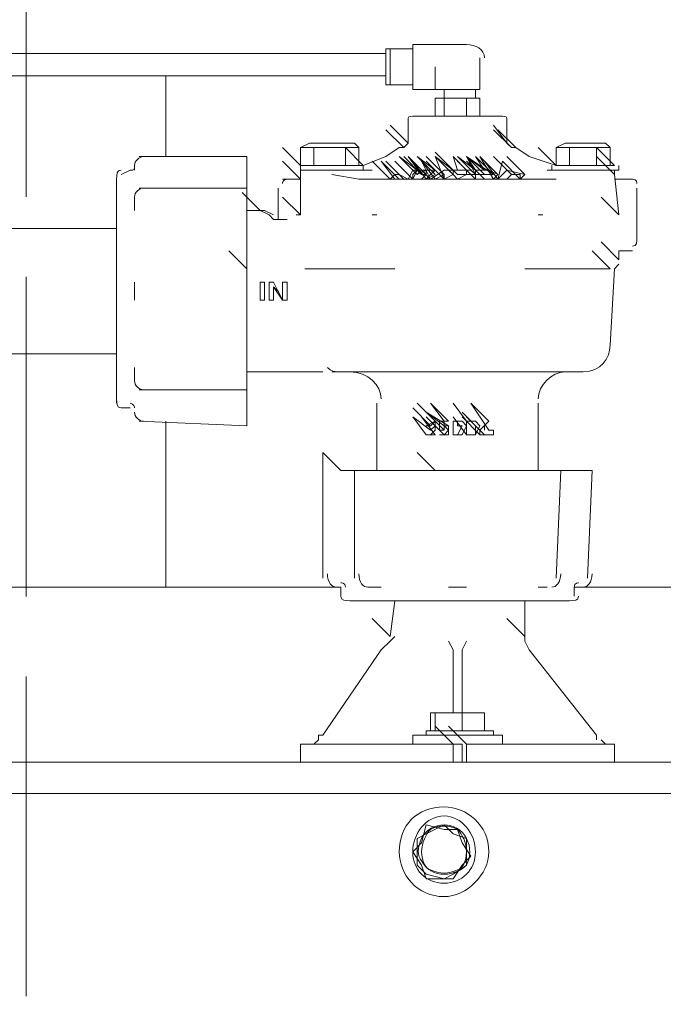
# Model space of a CAD drawing. Header units: millimetres. Extents: x -300186 to 535068, y -28581 to 763298.
# Tile 355 of 405: x 16973 to 17142, y 383329 to 383588. Entities that reach past the tile are written whole.
import ezdxf

# ---------------------------------------------------------------- set-up
doc = ezdxf.new("R2010")
doc.units = ezdxf.units.MM
doc.header["$LTSCALE"] = 10
doc.linetypes.add('ACAD_ISO02W100', pattern=[15, 12, -3])
doc.layers.add('koty', color=6, linetype='Continuous', lineweight=9)
doc.layers.add('NS_tenka', color=252, linetype='Continuous', lineweight=18)
doc.layers.add('popisky', color=6, linetype='Continuous')

# ---------------------------------------------------------------- blocks, each defined once
blk = doc.blocks.new('A$C12ac11e3')
at = {"layer": 'NS_tenka', "linetype": 'ACAD_ISO02W100', "ltscale": 0.7}
blk.add_line((-303.23, 8791.68), (-303.23, 5144.69), dxfattribs=at)
at = {"layer": 'NS_tenka'}
for p, q in [((-208.73, 5596.53), (-208.73, 5596.53)), ((-208.73, 5596.53), (-208.73, 5596.53)), ((-207.55, 5596.53), (-208.73, 5596.53)), ((-208.73, 5596.53), (-208.73, 5596.53)), ((-208.73, 5587.1), (-208.73, 5596.53)), ((-208.73, 5596.53), (-208.73, 5596.53)), ((-208.73, 5587.1), (-208.73, 5596.53)), ((-208.73, 5596.53), (-208.73, 5596.53)), ((-201.65, 5596.53), (-207.55, 5596.53)), ((-207.55, 5596.53), (-207.55, 5596.53)), ((-207.55, 5587.1), (-207.55, 5596.53)), ((-207.55, 5596.53), (-207.55, 5596.53)), ((-187.51, 5597.71), (-201.65, 5597.71)), ((-201.65, 5597.71), (-201.65, 5597.71)), ((-201.65, 5585.92), (-201.65, 5597.71)), ((-201.65, 5597.71), (-201.65, 5597.71)), ((-208.73, 5595.35), (-348.96, 5595.35)), ((-208.73, 5595.35), (-208.73, 5589.46)), ((-183.98, 5594.17), (-183.98, 5591.82)), ((-195.76, 5591.82), (-195.76, 5585.92)), ((-183.98, 5591.82), (-183.98, 5585.92)), ((-348.96, 5589.46), (-208.73, 5589.46)), ((-266.47, 5589.46), (-266.47, 5568.25)), ((-208.73, 5589.46), (-208.73, 5589.46)), ((-208.73, 5589.46), (-208.73, 5589.46)), ((-208.73, 5587.1), (-208.73, 5587.1)), ((-208.73, 5587.1), (-208.73, 5587.1)), ((-208.73, 5587.1), (-207.55, 5587.1)), ((-207.55, 5587.1), (-201.65, 5587.1)), ((-207.55, 5587.1), (-207.55, 5587.1)), ((-201.65, 5587.1), (-201.65, 5587.1)), ((-201.65, 5585.92), (-195.76, 5585.92)), ((-195.76, 5585.92), (-195.76, 5585.92)), ((-195.76, 5585.92), (-187.51, 5585.92)), ((-193.41, 5585.92), (-193.41, 5583.57)), ((-183.98, 5585.92), (-187.51, 5585.92)), ((-185.16, 5583.57), (-185.16, 5585.92)), ((-185.16, 5585.92), (-185.16, 5585.92)), ((-193.41, 5583.57), (-195.76, 5583.57)), ((-195.76, 5583.57), (-195.76, 5578.85)), ((-193.41, 5583.57), (-193.41, 5583.57)), ((-187.51, 5583.57), (-193.41, 5583.57)), ((-193.41, 5583.57), (-193.41, 5578.85)), ((-187.51, 5578.85), (-187.51, 5583.57)), ((-183.98, 5583.57), (-187.51, 5583.57)), ((-183.98, 5578.85), (-183.98, 5583.57)), ((-202.83, 5577.68), (-202.83, 5571.78)), ((-194.58, 5578.85), (-201.65, 5578.85)), ((-185.16, 5578.85), (-194.58, 5578.85)), ((-178.09, 5578.85), (-185.16, 5578.85)), ((-176.91, 5571.78), (-176.91, 5577.68)), ((-176.91, 5577.68), (-176.91, 5577.68)), ((-204.01, 5570.61), (-208.73, 5575.32)), ((-208.73, 5575.32), (-208.73, 5575.32)), ((-202.83, 5571.78), (-207.55, 5576.5)), ((-207.55, 5576.5), (-207.55, 5576.5)), ((-176.91, 5571.78), (-180.44, 5576.5)), ((-180.44, 5576.5), (-180.44, 5576.5)), ((-175.73, 5570.61), (-180.44, 5575.32)), ((-180.44, 5575.32), (-180.44, 5575.32)), ((-174.55, 5570.61), (-179.26, 5575.32)), ((-179.26, 5575.32), (-179.26, 5575.32)), ((-231.12, 5565.89), (-235.83, 5570.61)), ((-235.83, 5570.61), (-235.83, 5570.61)), ((-228.76, 5571.78), (-231.12, 5570.61)), ((-231.12, 5570.61), (-231.12, 5570.61)), ((-227.58, 5570.61), (-231.12, 5570.61)), ((-231.12, 5565.89), (-231.12, 5570.61)), ((-231.12, 5570.61), (-231.12, 5570.61)), ((-228.76, 5571.78), (-216.97, 5571.78)), ((-219.33, 5570.61), (-227.58, 5570.61)), ((-227.58, 5565.89), (-227.58, 5570.61)), ((-227.58, 5570.61), (-227.58, 5570.61)), ((-214.62, 5565.89), (-219.33, 5570.61)), ((-219.33, 5570.61), (-219.33, 5570.61)), ((-215.8, 5570.61), (-219.33, 5570.61)), ((-219.33, 5565.89), (-219.33, 5570.61)), ((-219.33, 5570.61), (-219.33, 5570.61)), ((-215.8, 5570.61), (-216.97, 5571.78)), ((-216.97, 5571.78), (-216.97, 5571.78)), ((-216.97, 5571.78), (-216.97, 5571.78)), ((-215.8, 5565.89), (-215.8, 5570.61)), ((-215.8, 5570.61), (-215.8, 5570.61)), ((-205.19, 5570.61), (-208.73, 5568.25)), ((-204.01, 5570.61), (-205.19, 5570.61)), ((-205.19, 5570.61), (-205.19, 5570.61)), ((-202.83, 5571.78), (-204.01, 5570.61)), ((-204.01, 5570.61), (-204.01, 5570.61)), ((-204.01, 5570.61), (-204.01, 5570.61)), ((-204.01, 5570.61), (-204.01, 5570.61)), ((-202.83, 5571.78), (-202.83, 5571.78)), ((-175.73, 5570.61), (-176.91, 5571.78)), ((-176.91, 5571.78), (-176.91, 5571.78)), ((-175.73, 5570.61), (-174.55, 5570.61)), ((-171.02, 5568.25), (-174.55, 5570.61)), ((-174.55, 5570.61), (-174.55, 5570.61)), ((-163.95, 5565.89), (-168.66, 5570.61)), ((-168.66, 5570.61), (-168.66, 5570.61)), ((-161.59, 5571.78), (-163.95, 5570.61)), ((-163.95, 5570.61), (-163.95, 5570.61)), ((-160.41, 5570.61), (-163.95, 5570.61)), ((-163.95, 5565.89), (-163.95, 5570.61)), ((-163.95, 5570.61), (-163.95, 5570.61)), ((-161.59, 5571.78), (-150.98, 5571.78)), ((-153.34, 5570.61), (-160.41, 5570.61)), ((-160.41, 5565.89), (-160.41, 5570.61)), ((-160.41, 5570.61), (-160.41, 5570.61)), ((-148.63, 5565.89), (-153.34, 5570.61)), ((-153.34, 5570.61), (-153.34, 5570.61)), ((-149.8, 5570.61), (-153.34, 5570.61)), ((-153.34, 5565.89), (-153.34, 5570.61)), ((-153.34, 5570.61), (-153.34, 5570.61)), ((-149.8, 5570.61), (-150.98, 5571.78)), ((-150.98, 5571.78), (-150.98, 5571.78)), ((-150.98, 5571.78), (-150.98, 5571.78)), ((-149.8, 5565.89), (-149.8, 5570.61)), ((-149.8, 5570.61), (-149.8, 5570.61)), ((-245.26, 5568.25), (-273.54, 5568.25)), ((-273.54, 5568.25), (-273.54, 5568.25)), ((-266.47, 5568.25), (-266.47, 5568.25)), ((-245.26, 5564.71), (-245.26, 5568.25)), ((-208.73, 5568.25), (-214.62, 5565.89)), ((-200.48, 5564.71), (-205.19, 5568.25)), ((-205.19, 5568.25), (-205.19, 5568.25)), ((-200.48, 5563.53), (-205.19, 5568.25)), ((-205.19, 5568.25), (-205.19, 5568.25)), ((-199.3, 5563.53), (-204.01, 5568.25)), ((-204.01, 5568.25), (-204.01, 5568.25)), ((-198.12, 5563.53), (-202.83, 5568.25)), ((-202.83, 5568.25), (-199.3, 5563.53)), ((-195.76, 5564.71), (-200.48, 5568.25)), ((-200.48, 5568.25), (-195.76, 5563.53)), ((-193.41, 5563.53), (-198.12, 5568.25)), ((-198.12, 5568.25), (-198.12, 5568.25)), ((-191.05, 5564.71), (-195.76, 5569.43)), ((-195.76, 5569.43), (-195.76, 5569.43)), ((-191.05, 5564.71), (-195.76, 5568.25)), ((-195.76, 5568.25), (-195.76, 5568.25)), ((-191.05, 5563.53), (-195.76, 5568.25)), ((-195.76, 5568.25), (-193.41, 5562.36)), ((-189.87, 5563.53), (-194.58, 5568.25)), ((-187.51, 5564.71), (-191.05, 5568.25)), ((-191.05, 5568.25), (-189.87, 5564.71)), ((-187.51, 5564.71), (-191.05, 5568.25)), ((-191.05, 5568.25), (-189.87, 5564.71)), ((-185.16, 5563.53), (-189.87, 5568.25)), ((-185.16, 5563.53), (-189.87, 5568.25)), ((-189.87, 5568.25), (-189.87, 5568.25)), ((-185.16, 5564.71), (-189.87, 5568.25)), ((-189.87, 5568.25), (-189.87, 5568.25)), ((-182.8, 5564.71), (-187.51, 5568.25)), ((-187.51, 5568.25), (-187.51, 5568.25)), ((-182.8, 5563.53), (-187.51, 5568.25)), ((-187.51, 5568.25), (-185.16, 5563.53)), ((-182.8, 5564.71), (-187.51, 5568.25)), ((-187.51, 5568.25), (-185.16, 5564.71)), ((-182.8, 5564.71), (-187.51, 5568.25)), ((-187.51, 5568.25), (-180.44, 5563.53)), ((-182.8, 5563.53), (-187.51, 5568.25)), ((-187.51, 5568.25), (-182.8, 5564.71)), ((-182.8, 5564.71), (-187.51, 5568.25)), ((-187.51, 5568.25), (-185.16, 5564.71)), ((-182.8, 5563.53), (-187.51, 5568.25)), ((-187.51, 5568.25), (-187.51, 5568.25)), ((-182.8, 5564.71), (-187.51, 5568.25)), ((-187.51, 5568.25), (-187.51, 5568.25)), ((-182.8, 5564.71), (-187.51, 5568.25)), ((-187.51, 5568.25), (-187.51, 5568.25)), ((-182.8, 5564.71), (-187.51, 5568.25)), ((-187.51, 5568.25), (-187.51, 5568.25)), ((-180.44, 5563.53), (-185.16, 5568.25)), ((-185.16, 5568.25), (-182.8, 5564.71)), ((-180.44, 5563.53), (-185.16, 5568.25)), ((-185.16, 5568.25), (-185.16, 5568.25)), ((-179.26, 5563.53), (-183.98, 5568.25)), ((-183.98, 5568.25), (-180.44, 5562.36)), ((-179.26, 5563.53), (-183.98, 5568.25)), ((-183.98, 5568.25), (-183.98, 5568.25)), ((-179.26, 5563.53), (-183.98, 5568.25)), ((-175.73, 5563.53), (-180.44, 5568.25)), ((-180.44, 5568.25), (-180.44, 5568.25)), ((-172.19, 5563.53), (-176.91, 5568.25)), ((-176.91, 5568.25), (-176.91, 5568.25)), ((-163.95, 5565.89), (-171.02, 5568.25)), ((-148.63, 5563.53), (-153.34, 5568.25)), ((-153.34, 5568.25), (-153.34, 5568.25)), ((-275.9, 5564.71), (-278.25, 5563.53)), ((-274.72, 5565.89), (-274.72, 5564.71)), ((-274.72, 5564.71), (-274.72, 5564.71)), ((-245.26, 5563.53), (-245.26, 5564.71)), ((-231.12, 5562.36), (-235.83, 5567.07)), ((-235.83, 5567.07), (-235.83, 5567.07)), ((-231.12, 5565.89), (-231.12, 5564.71)), ((-222.87, 5565.89), (-231.12, 5565.89)), ((-231.12, 5564.71), (-231.12, 5563.53)), ((-231.12, 5564.71), (-231.12, 5564.71)), ((-231.12, 5564.71), (-231.12, 5564.71)), ((-231.12, 5564.71), (-231.12, 5564.71)), ((-231.12, 5564.71), (-215.8, 5564.71)), ((-214.62, 5564.71), (-231.12, 5564.71)), ((-231.12, 5564.71), (-231.12, 5564.71)), ((-214.62, 5565.89), (-222.87, 5565.89)), ((-215.8, 5564.71), (-215.8, 5564.71)), ((-214.62, 5564.71), (-215.8, 5564.71)), ((-215.8, 5564.71), (-215.8, 5564.71)), ((-214.62, 5564.71), (-214.62, 5565.89)), ((-214.62, 5565.89), (-214.62, 5565.89)), ((-212.26, 5564.71), (-214.62, 5564.71)), ((-214.62, 5564.71), (-214.62, 5564.71)), ((-207.55, 5562.36), (-212.26, 5567.07)), ((-206.37, 5562.36), (-209.9, 5567.07)), ((-209.9, 5567.07), (-209.9, 5567.07)), ((-205.19, 5562.36), (-209.9, 5567.07)), ((-209.9, 5567.07), (-206.37, 5562.36)), ((-204.01, 5562.36), (-208.73, 5567.07)), ((-208.73, 5567.07), (-208.73, 5567.07)), ((-201.65, 5562.36), (-206.37, 5567.07)), ((-201.65, 5562.36), (-206.37, 5567.07)), ((-206.37, 5567.07), (-206.37, 5567.07)), ((-201.65, 5564.71), (-202.83, 5562.36)), ((-198.12, 5562.36), (-201.65, 5567.07)), ((-201.65, 5567.07), (-201.65, 5567.07)), ((-196.94, 5562.36), (-201.65, 5567.07)), ((-200.48, 5564.71), (-201.65, 5563.53)), ((-201.65, 5562.36), (-200.48, 5564.71)), ((-200.48, 5564.71), (-201.65, 5564.71)), ((-198.12, 5564.71), (-200.48, 5563.53)), ((-199.3, 5564.71), (-200.48, 5563.53)), ((-200.48, 5563.53), (-198.12, 5564.71)), ((-195.76, 5562.36), (-199.3, 5567.07)), ((-199.3, 5567.07), (-196.94, 5562.36)), ((-195.76, 5564.71), (-199.3, 5564.71)), ((-193.41, 5562.36), (-198.12, 5567.07)), ((-198.12, 5564.71), (-198.12, 5563.53)), ((-195.76, 5564.71), (-196.94, 5563.53)), ((-193.41, 5564.71), (-196.94, 5562.36)), ((-191.05, 5564.71), (-193.41, 5564.71)), ((-193.41, 5564.71), (-193.41, 5564.71)), ((-191.05, 5564.71), (-192.23, 5564.71)), ((-192.23, 5564.71), (-192.23, 5564.71)), ((-192.23, 5564.71), (-191.05, 5564.71)), ((-191.05, 5563.53), (-192.23, 5564.71)), ((-192.23, 5564.71), (-192.23, 5564.71)), ((-191.05, 5563.53), (-191.05, 5564.71)), ((-191.05, 5563.53), (-191.05, 5564.71)), ((-191.05, 5564.71), (-189.87, 5564.71)), ((-185.16, 5562.36), (-189.87, 5567.07)), ((-189.87, 5567.07), (-189.87, 5567.07)), ((-189.87, 5564.71), (-189.87, 5564.71)), ((-189.87, 5564.71), (-187.51, 5564.71)), ((-189.87, 5564.71), (-189.87, 5564.71)), ((-182.8, 5562.36), (-187.51, 5567.07)), ((-187.51, 5563.53), (-187.51, 5564.71)), ((-187.51, 5564.71), (-186.34, 5564.71)), ((-186.34, 5564.71), (-185.16, 5563.53)), ((-183.98, 5564.71), (-185.16, 5564.71)), ((-185.16, 5564.71), (-182.8, 5564.71)), ((-185.16, 5564.71), (-185.16, 5563.53)), ((-181.62, 5564.71), (-183.98, 5564.71)), ((-179.26, 5562.36), (-182.8, 5567.07)), ((-181.62, 5564.71), (-179.26, 5563.53)), ((-178.09, 5567.07), (-179.26, 5562.36)), ((-176.91, 5564.71), (-179.26, 5562.36)), ((-173.37, 5562.36), (-178.09, 5567.07)), ((-173.37, 5562.36), (-178.09, 5567.07)), ((-178.09, 5567.07), (-178.09, 5567.07)), ((-172.19, 5563.53), (-176.91, 5564.71)), ((-165.12, 5564.71), (-166.3, 5564.71)), ((-166.3, 5564.71), (-166.3, 5564.71)), ((-165.12, 5565.89), (-165.12, 5564.71)), ((-165.12, 5564.71), (-165.12, 5564.71)), ((-147.45, 5564.71), (-165.12, 5564.71)), ((-165.12, 5564.71), (-165.12, 5564.71)), ((-163.95, 5564.71), (-165.12, 5564.71)), ((-165.12, 5564.71), (-165.12, 5564.71)), ((-156.87, 5565.89), (-163.95, 5565.89)), ((-163.95, 5564.71), (-148.63, 5564.71)), ((-148.63, 5565.89), (-156.87, 5565.89)), ((-148.63, 5563.53), (-148.63, 5564.71)), ((-148.63, 5564.71), (-148.63, 5564.71)), ((-148.63, 5564.71), (-148.63, 5564.71)), ((-148.63, 5564.71), (-148.63, 5564.71)), ((-148.63, 5564.71), (-148.63, 5564.71)), ((-147.45, 5564.71), (-147.45, 5565.89)), ((-147.45, 5565.89), (-147.45, 5565.89)), ((-279.43, 5562.36), (-279.43, 5532.9)), ((-278.25, 5563.53), (-278.25, 5563.53)), ((-245.26, 5563.53), (-245.26, 5560)), ((-231.12, 5562.36), (-235.83, 5562.36)), ((-235.83, 5562.36), (-235.83, 5562.36)), ((-231.12, 5563.53), (-231.12, 5563.53)), ((-231.12, 5552.93), (-231.12, 5563.53)), ((-231.12, 5563.53), (-231.12, 5563.53)), ((-215.8, 5562.36), (-222.87, 5563.53)), ((-222.87, 5563.53), (-222.87, 5563.53)), ((-212.26, 5562.36), (-215.8, 5562.36)), ((-215.8, 5562.36), (-215.8, 5562.36)), ((-209.9, 5562.36), (-212.26, 5562.36)), ((-212.26, 5562.36), (-212.26, 5562.36)), ((-168.66, 5562.36), (-209.9, 5562.36)), ((-209.9, 5562.36), (-209.9, 5562.36)), ((-206.37, 5563.53), (-207.55, 5562.36)), ((-206.37, 5562.36), (-207.55, 5562.36)), ((-206.37, 5562.36), (-207.55, 5562.36)), ((-205.19, 5563.53), (-206.37, 5563.53)), ((-205.19, 5562.36), (-206.37, 5562.36)), ((-202.83, 5562.36), (-205.19, 5563.53)), ((-204.01, 5562.36), (-205.19, 5562.36)), ((-205.19, 5562.36), (-204.01, 5562.36)), ((-201.65, 5562.36), (-204.01, 5562.36)), ((-204.01, 5562.36), (-201.65, 5562.36)), ((-201.65, 5563.53), (-201.65, 5562.36)), ((-198.12, 5562.36), (-201.65, 5562.36)), ((-198.12, 5562.36), (-201.65, 5562.36)), ((-199.3, 5562.36), (-201.65, 5562.36)), ((-200.48, 5563.53), (-200.48, 5563.53)), ((-198.12, 5563.53), (-199.3, 5563.53)), ((-199.3, 5563.53), (-199.3, 5563.53)), ((-199.3, 5563.53), (-198.12, 5563.53)), ((-198.12, 5563.53), (-199.3, 5562.36)), ((-196.94, 5563.53), (-198.12, 5562.36)), ((-195.76, 5563.53), (-198.12, 5562.36)), ((-195.76, 5562.36), (-196.94, 5562.36)), ((-196.94, 5562.36), (-196.94, 5562.36)), ((-196.94, 5562.36), (-196.94, 5562.36)), ((-193.41, 5563.53), (-195.76, 5562.36)), ((-195.76, 5562.36), (-193.41, 5563.53)), ((-191.05, 5563.53), (-193.41, 5562.36)), ((-193.41, 5562.36), (-193.41, 5563.53)), ((-193.41, 5563.53), (-193.41, 5562.36)), ((-189.87, 5562.36), (-191.05, 5563.53)), ((-189.87, 5562.36), (-191.05, 5563.53)), ((-187.51, 5563.53), (-189.87, 5562.36)), ((-189.87, 5562.36), (-187.51, 5563.53)), ((-187.51, 5563.53), (-189.87, 5563.53)), ((-185.16, 5563.53), (-187.51, 5563.53)), ((-187.51, 5563.53), (-185.16, 5563.53)), ((-182.8, 5563.53), (-185.16, 5563.53)), ((-185.16, 5563.53), (-185.16, 5562.36)), ((-185.16, 5563.53), (-182.8, 5563.53)), ((-182.8, 5562.36), (-185.16, 5562.36)), ((-185.16, 5562.36), (-182.8, 5562.36)), ((-181.62, 5563.53), (-182.8, 5563.53)), ((-180.44, 5562.36), (-182.8, 5562.36)), ((-180.44, 5562.36), (-182.8, 5562.36)), ((-180.44, 5563.53), (-181.62, 5563.53)), ((-179.26, 5563.53), (-180.44, 5562.36)), ((-173.37, 5562.36), (-179.26, 5562.36)), ((-176.91, 5562.36), (-175.73, 5563.53)), ((-175.73, 5563.53), (-176.91, 5562.36)), ((-173.37, 5562.36), (-176.91, 5562.36)), ((-175.73, 5563.53), (-173.37, 5563.53)), ((-173.37, 5563.53), (-175.73, 5563.53)), ((-172.19, 5563.53), (-173.37, 5562.36)), ((-173.37, 5563.53), (-173.37, 5562.36)), ((-173.37, 5562.36), (-172.19, 5563.53)), ((-172.19, 5562.36), (-173.37, 5562.36)), ((-173.37, 5562.36), (-172.19, 5562.36)), ((-172.19, 5562.36), (-173.37, 5562.36)), ((-173.37, 5562.36), (-173.37, 5562.36)), ((-163.95, 5562.36), (-168.66, 5562.36)), ((-168.66, 5562.36), (-168.66, 5562.36)), ((-168.66, 5562.36), (-168.66, 5562.36)), ((-168.66, 5562.36), (-168.66, 5562.36)), ((-147.45, 5552.93), (-148.63, 5563.53)), ((-148.63, 5563.53), (-148.63, 5563.53)), ((-143.91, 5562.36), (-148.63, 5562.36)), ((-148.63, 5562.36), (-148.63, 5562.36)), ((-245.26, 5560), (-273.54, 5560)), ((-273.54, 5560), (-273.54, 5560)), ((-245.26, 5560), (-245.26, 5560)), ((-245.26, 5560), (-245.26, 5550.57)), ((-237.01, 5560), (-237.01, 5552.93)), ((-142.73, 5552.93), (-142.73, 5560)), ((-142.73, 5560), (-142.73, 5560)), ((-274.72, 5557.64), (-274.72, 5554.11)), ((-241.72, 5554.11), (-246.44, 5558.82)), ((-246.44, 5558.82), (-246.44, 5558.82)), ((-231.12, 5552.93), (-235.83, 5557.64)), ((-235.83, 5557.64), (-235.83, 5557.64)), ((-147.45, 5552.93), (-152.16, 5557.64)), ((-152.16, 5557.64), (-152.16, 5557.64)), ((-147.45, 5552.93), (-152.16, 5557.64)), ((-152.16, 5557.64), (-152.16, 5557.64)), ((-274.72, 5554.11), (-274.72, 5554.11)), ((-244.08, 5554.11), (-245.26, 5554.11)), ((-245.26, 5554.11), (-245.26, 5554.11)), ((-241.72, 5554.11), (-244.08, 5554.11)), ((-244.08, 5554.11), (-244.08, 5554.11)), ((-241.72, 5554.11), (-239.36, 5552.93)), ((-240.54, 5554.11), (-241.72, 5554.11)), ((-238.19, 5552.93), (-240.54, 5554.11)), ((-239.36, 5552.93), (-239.36, 5552.93)), ((-238.19, 5551.75), (-239.36, 5552.93)), ((-237.01, 5551.75), (-238.19, 5551.75)), ((-237.01, 5552.93), (-237.01, 5552.93)), ((-237.01, 5552.93), (-237.01, 5551.75)), ((-237.01, 5551.75), (-237.01, 5551.75)), ((-235.83, 5551.75), (-237.01, 5551.75)), ((-237.01, 5551.75), (-237.01, 5551.75)), ((-237.01, 5551.75), (-237.01, 5551.75)), ((-234.65, 5551.75), (-235.83, 5551.75)), ((-235.83, 5551.75), (-235.83, 5551.75)), ((-231.12, 5552.93), (-232.29, 5552.93)), ((-232.29, 5552.93), (-232.29, 5552.93)), ((-211.08, 5552.93), (-212.26, 5552.93)), ((-212.26, 5552.93), (-212.26, 5552.93)), ((-167.48, 5552.93), (-168.66, 5552.93)), ((-168.66, 5552.93), (-168.66, 5552.93)), ((-142.73, 5545.86), (-142.73, 5552.93)), ((-142.73, 5552.93), (-142.73, 5552.93)), ((-279.43, 5549.39), (-389.03, 5549.39)), ((-245.26, 5550.57), (-245.26, 5550.57)), ((-245.26, 5549.39), (-245.26, 5550.57)), ((-245.26, 5550.57), (-245.26, 5550.57)), ((-245.26, 5549.39), (-245.26, 5538.79)), ((-147.45, 5541.14), (-152.16, 5545.86)), ((-152.16, 5545.86), (-152.16, 5545.86)), ((-245.26, 5538.79), (-249.97, 5543.5)), ((-249.97, 5543.5), (-249.97, 5543.5)), ((-149.8, 5538.79), (-154.52, 5543.5)), ((-154.52, 5543.5), (-154.52, 5543.5)), ((-147.45, 5541.14), (-147.45, 5543.5)), ((-147.45, 5543.5), (-146.27, 5543.5)), ((-146.27, 5543.5), (-143.91, 5543.5)), ((-143.91, 5543.5), (-143.91, 5543.5)), ((-245.26, 5538.79), (-245.26, 5527)), ((-245.26, 5538.79), (-245.26, 5538.79)), ((-229.94, 5538.79), (-228.76, 5538.79)), ((-228.76, 5538.79), (-222.87, 5538.79)), ((-228.76, 5538.79), (-228.76, 5538.79)), ((-222.87, 5538.79), (-206.37, 5538.79)), ((-222.87, 5538.79), (-222.87, 5538.79)), ((-206.37, 5538.79), (-206.37, 5538.79)), ((-172.19, 5538.79), (-156.87, 5538.79)), ((-156.87, 5538.79), (-156.87, 5538.79)), ((-156.87, 5538.79), (-149.8, 5538.79)), ((-149.8, 5518.75), (-148.63, 5538.79)), ((-149.8, 5538.79), (-149.8, 5538.79)), ((-147.45, 5539.97), (-148.63, 5538.79)), ((-148.63, 5538.79), (-148.63, 5538.79)), ((-148.63, 5538.79), (-148.63, 5538.79)), ((-274.72, 5535.25), (-274.72, 5530.54)), ((-241.72, 5530.54), (-241.72, 5535.25)), ((-241.72, 5535.25), (-240.54, 5535.25)), ((-240.54, 5535.25), (-240.54, 5530.54)), ((-239.36, 5530.54), (-239.36, 5535.25)), ((-239.36, 5535.25), (-238.19, 5535.25)), ((-238.19, 5535.25), (-235.83, 5530.54)), ((-237.01, 5532.9), (-238.19, 5534.07)), ((-238.19, 5534.07), (-238.19, 5534.07)), ((-235.83, 5530.54), (-238.19, 5534.07)), ((-238.19, 5534.07), (-238.19, 5534.07)), ((-238.19, 5534.07), (-238.19, 5530.54)), ((-235.83, 5530.54), (-235.83, 5535.25)), ((-235.83, 5535.25), (-234.65, 5535.25)), ((-234.65, 5535.25), (-234.65, 5530.54)), ((-279.43, 5532.9), (-279.43, 5503.43)), ((-237.01, 5532.9), (-235.83, 5530.54)), ((-274.72, 5530.54), (-274.72, 5530.54)), ((-240.54, 5530.54), (-241.72, 5530.54)), ((-238.19, 5530.54), (-239.36, 5530.54)), ((-235.83, 5530.54), (-235.83, 5530.54)), ((-234.65, 5530.54), (-235.83, 5530.54)), ((-245.26, 5527), (-245.26, 5527)), ((-245.26, 5527), (-245.26, 5516.4)), ((-245.26, 5527), (-245.26, 5527)), ((-245.26, 5527), (-245.26, 5527)), ((-389.03, 5516.4), (-279.43, 5516.4)), ((-279.43, 5516.4), (-279.43, 5516.4)), ((-245.26, 5516.4), (-245.26, 5516.4)), ((-245.26, 5516.4), (-245.26, 5506.97)), ((-245.26, 5516.4), (-245.26, 5516.4)), ((-245.26, 5516.4), (-245.26, 5516.4)), ((-274.72, 5512.86), (-274.72, 5509.33)), ((-245.26, 5511.68), (-244.08, 5511.68)), ((-244.08, 5511.68), (-244.08, 5511.68)), ((-244.08, 5511.68), (-225.22, 5511.68)), ((-225.22, 5511.68), (-225.22, 5511.68)), ((-225.22, 5511.68), (-225.22, 5511.68)), ((-225.22, 5511.68), (-225.22, 5511.68)), ((-189.87, 5511.68), (-222.87, 5511.68)), ((-156.87, 5511.68), (-189.87, 5511.68)), ((-274.72, 5509.33), (-274.72, 5509.33)), ((-273.54, 5506.97), (-245.26, 5506.97)), ((-245.26, 5506.97), (-245.26, 5506.97)), ((-245.26, 5506.97), (-245.26, 5503.43)), ((-245.26, 5506.97), (-245.26, 5506.97)), ((-245.26, 5503.43), (-245.26, 5503.43)), ((-245.26, 5502.26), (-245.26, 5503.43)), ((-245.26, 5503.43), (-245.26, 5503.43)), ((-211.08, 5503.43), (-211.08, 5486.94)), ((-195.76, 5498.72), (-200.48, 5503.43)), ((-200.48, 5503.43), (-200.48, 5503.43)), ((-195.76, 5498.72), (-200.48, 5503.43)), ((-200.48, 5503.43), (-200.48, 5503.43)), ((-192.23, 5498.72), (-196.94, 5503.43)), ((-196.94, 5503.43), (-196.94, 5503.43)), ((-192.23, 5498.72), (-196.94, 5503.43)), ((-196.94, 5503.43), (-193.41, 5498.72)), ((-192.23, 5498.72), (-196.94, 5503.43)), ((-196.94, 5503.43), (-196.94, 5503.43)), ((-187.51, 5498.72), (-191.05, 5503.43)), ((-191.05, 5503.43), (-191.05, 5503.43)), ((-181.62, 5498.72), (-186.34, 5503.43)), ((-186.34, 5503.43), (-181.62, 5496.36)), ((-181.62, 5498.72), (-186.34, 5503.43)), ((-186.34, 5503.43), (-186.34, 5503.43)), ((-168.66, 5486.94), (-168.66, 5503.43)), ((-168.66, 5503.43), (-168.66, 5503.43)), ((-278.25, 5502.26), (-275.9, 5502.26)), ((-275.9, 5502.26), (-275.9, 5502.26)), ((-274.72, 5501.08), (-274.72, 5501.08)), ((-274.72, 5501.08), (-274.72, 5501.08)), ((-245.26, 5502.26), (-245.26, 5497.54)), ((-196.94, 5497.54), (-201.65, 5502.26)), ((-201.65, 5502.26), (-201.65, 5502.26)), ((-193.41, 5497.54), (-198.12, 5501.08)), ((-198.12, 5501.08), (-192.23, 5497.54)), ((-193.41, 5496.36), (-198.12, 5501.08)), ((-198.12, 5501.08), (-198.12, 5501.08)), ((-193.41, 5497.54), (-198.12, 5501.08)), ((-198.12, 5501.08), (-198.12, 5501.08)), ((-183.98, 5496.36), (-188.69, 5501.08)), ((-188.69, 5501.08), (-188.69, 5501.08)), ((-273.54, 5498.72), (-245.26, 5497.54)), ((-266.47, 5498.72), (-266.47, 5455.12)), ((-245.26, 5497.54), (-245.26, 5497.54)), ((-245.26, 5497.54), (-245.26, 5497.54)), ((-198.12, 5495.19), (-201.65, 5499.9)), ((-201.65, 5499.9), (-196.94, 5496.36)), ((-195.76, 5495.19), (-199.3, 5499.9)), ((-199.3, 5499.9), (-199.3, 5499.9)), ((-195.76, 5495.19), (-199.3, 5499.9)), ((-199.3, 5499.9), (-199.3, 5499.9)), ((-193.41, 5495.19), (-198.12, 5499.9)), ((-198.12, 5499.9), (-198.12, 5499.9)), ((-193.41, 5495.19), (-198.12, 5499.9)), ((-198.12, 5499.9), (-198.12, 5499.9)), ((-193.41, 5495.19), (-198.12, 5499.9)), ((-198.12, 5499.9), (-198.12, 5499.9)), ((-198.12, 5497.54), (-195.76, 5498.72)), ((-196.94, 5497.54), (-198.12, 5497.54)), ((-196.94, 5497.54), (-195.76, 5498.72)), ((-195.76, 5498.72), (-196.94, 5497.54)), ((-196.94, 5496.36), (-195.76, 5497.54)), ((-195.76, 5498.72), (-195.76, 5497.54)), ((-195.76, 5497.54), (-195.76, 5498.72)), ((-195.76, 5498.72), (-195.76, 5497.54)), ((-195.76, 5497.54), (-195.76, 5496.36)), ((-195.76, 5497.54), (-195.76, 5496.36)), ((-194.58, 5496.36), (-194.58, 5498.72)), ((-194.58, 5498.72), (-192.23, 5498.72)), ((-193.41, 5498.72), (-193.41, 5497.54)), ((-193.41, 5498.72), (-193.41, 5497.54)), ((-193.41, 5497.54), (-192.23, 5497.54)), ((-193.41, 5497.54), (-193.41, 5497.54)), ((-193.41, 5497.54), (-193.41, 5496.36)), ((-192.23, 5496.36), (-193.41, 5497.54)), ((-193.41, 5497.54), (-193.41, 5496.36)), ((-193.41, 5497.54), (-193.41, 5497.54)), ((-192.23, 5497.54), (-192.23, 5496.36)), ((-192.23, 5497.54), (-192.23, 5496.36)), ((-187.51, 5495.19), (-191.05, 5499.9)), ((-191.05, 5499.9), (-191.05, 5499.9)), ((-191.05, 5498.72), (-189.87, 5498.72)), ((-191.05, 5495.19), (-191.05, 5498.72)), ((-191.05, 5495.19), (-191.05, 5498.72)), ((-191.05, 5498.72), (-189.87, 5498.72)), ((-191.05, 5498.72), (-191.05, 5495.19)), ((-189.87, 5498.72), (-189.87, 5497.54)), ((-189.87, 5498.72), (-189.87, 5498.72)), ((-189.87, 5498.72), (-188.69, 5498.72)), ((-189.87, 5497.54), (-189.87, 5498.72)), ((-189.87, 5498.72), (-189.87, 5498.72)), ((-189.87, 5497.54), (-188.69, 5497.54)), ((-188.69, 5497.54), (-189.87, 5495.19)), ((-188.69, 5497.54), (-189.87, 5497.54)), ((-189.87, 5497.54), (-189.87, 5497.54)), ((-189.87, 5495.19), (-188.69, 5497.54)), ((-183.98, 5495.19), (-188.69, 5499.9)), ((-188.69, 5499.9), (-188.69, 5499.9)), ((-188.69, 5498.72), (-187.51, 5497.54)), ((-187.51, 5497.54), (-188.69, 5495.19)), ((-188.69, 5497.54), (-188.69, 5497.54)), ((-182.8, 5495.19), (-187.51, 5499.9)), ((-187.51, 5499.9), (-187.51, 5499.9)), ((-187.51, 5495.19), (-187.51, 5498.72)), ((-187.51, 5498.72), (-187.51, 5498.72)), ((-186.34, 5498.72), (-187.51, 5498.72)), ((-187.51, 5498.72), (-186.34, 5498.72)), ((-187.51, 5495.19), (-187.51, 5498.72)), ((-187.51, 5498.72), (-187.51, 5495.19)), ((-185.16, 5498.72), (-186.34, 5498.72)), ((-186.34, 5498.72), (-185.16, 5497.54)), ((-185.16, 5497.54), (-186.34, 5498.72)), ((-183.98, 5497.54), (-185.16, 5498.72)), ((-185.16, 5498.72), (-185.16, 5498.72)), ((-185.16, 5495.19), (-183.98, 5497.54)), ((-185.16, 5497.54), (-185.16, 5497.54)), ((-185.16, 5497.54), (-185.16, 5495.19)), ((-185.16, 5495.19), (-185.16, 5497.54)), ((-185.16, 5497.54), (-185.16, 5497.54)), ((-183.98, 5496.36), (-181.62, 5498.72)), ((-183.98, 5496.36), (-181.62, 5498.72)), ((-182.8, 5496.36), (-182.8, 5497.54)), ((-182.8, 5497.54), (-182.8, 5496.36)), ((-182.8, 5496.36), (-182.8, 5497.54)), ((-182.8, 5497.54), (-182.8, 5497.54)), ((-195.76, 5495.19), (-198.12, 5495.19)), ((-195.76, 5496.36), (-196.94, 5495.19)), ((-195.76, 5496.36), (-196.94, 5495.19)), ((-196.94, 5495.19), (-195.76, 5495.19)), ((-195.76, 5495.19), (-195.76, 5495.19)), ((-195.76, 5495.19), (-195.76, 5495.19)), ((-195.76, 5495.19), (-195.76, 5495.19)), ((-193.41, 5496.36), (-194.58, 5496.36)), ((-194.58, 5495.19), (-193.41, 5495.19)), ((-193.41, 5495.19), (-194.58, 5495.19)), ((-193.41, 5496.36), (-193.41, 5496.36)), ((-193.41, 5495.19), (-192.23, 5496.36)), ((-192.23, 5495.19), (-193.41, 5495.19)), ((-193.41, 5495.19), (-193.41, 5495.19)), ((-193.41, 5495.19), (-193.41, 5495.19)), ((-193.41, 5495.19), (-193.41, 5495.19)), ((-192.23, 5495.19), (-193.41, 5495.19)), ((-192.23, 5496.36), (-192.23, 5495.19)), ((-192.23, 5496.36), (-192.23, 5495.19)), ((-189.87, 5495.19), (-191.05, 5495.19)), ((-189.87, 5495.19), (-191.05, 5495.19)), ((-191.05, 5495.19), (-191.05, 5495.19)), ((-188.69, 5495.19), (-189.87, 5495.19)), ((-189.87, 5495.19), (-189.87, 5495.19)), ((-189.87, 5495.19), (-189.87, 5495.19)), ((-189.87, 5495.19), (-189.87, 5495.19)), ((-187.51, 5495.19), (-186.34, 5495.19)), ((-186.34, 5495.19), (-187.51, 5495.19)), ((-186.34, 5495.19), (-185.16, 5495.19)), ((-185.16, 5495.19), (-186.34, 5495.19)), ((-186.34, 5495.19), (-185.16, 5495.19)), ((-183.98, 5495.19), (-183.98, 5496.36)), ((-183.98, 5495.19), (-183.98, 5496.36)), ((-182.8, 5495.19), (-183.98, 5495.19)), ((-182.8, 5495.19), (-182.8, 5495.19)), ((-182.8, 5495.19), (-182.8, 5495.19)), ((-182.8, 5495.19), (-182.8, 5495.19)), ((-181.62, 5495.19), (-182.8, 5495.19)), ((-181.62, 5496.36), (-180.44, 5496.36)), ((-180.44, 5495.19), (-181.62, 5495.19)), ((-181.62, 5495.19), (-181.62, 5495.19)), ((-180.44, 5496.36), (-180.44, 5495.19)), ((-220.51, 5485.76), (-225.22, 5490.47)), ((-225.22, 5490.47), (-225.22, 5485.76)), ((-195.76, 5485.76), (-200.48, 5490.47)), ((-200.48, 5490.47), (-200.48, 5490.47)), ((-225.22, 5485.76), (-225.22, 5457.48)), ((-220.51, 5485.76), (-216.97, 5485.76)), ((-216.97, 5485.76), (-216.97, 5457.48)), ((-216.97, 5485.76), (-216.97, 5485.76)), ((-216.97, 5485.76), (-207.55, 5485.76)), ((-211.08, 5486.94), (-211.08, 5485.76)), ((-211.08, 5486.94), (-211.08, 5486.94)), ((-211.08, 5485.76), (-211.08, 5485.76)), ((-207.55, 5485.76), (-207.55, 5485.76)), ((-206.37, 5485.76), (-207.55, 5485.76)), ((-207.55, 5485.76), (-207.55, 5485.76)), ((-206.37, 5485.76), (-195.76, 5485.76)), ((-195.76, 5485.76), (-183.98, 5485.76)), ((-195.76, 5485.76), (-195.76, 5485.76)), ((-183.98, 5485.76), (-183.98, 5485.76)), ((-183.98, 5485.76), (-182.8, 5485.76)), ((-182.8, 5485.76), (-172.19, 5485.76)), ((-172.19, 5485.76), (-162.77, 5485.76)), ((-172.19, 5485.76), (-172.19, 5485.76)), ((-172.19, 5485.76), (-172.19, 5485.76)), ((-168.66, 5485.76), (-168.66, 5486.94)), ((-168.66, 5486.94), (-168.66, 5486.94)), ((-163.95, 5457.48), (-162.77, 5485.76)), ((-162.77, 5485.76), (-162.77, 5485.76)), ((-162.77, 5485.76), (-160.41, 5485.76)), ((-162.77, 5485.76), (-162.77, 5485.76)), ((-160.41, 5485.76), (-160.41, 5485.76)), ((-159.23, 5485.76), (-160.41, 5485.76)), ((-160.41, 5485.76), (-160.41, 5485.76)), ((-159.23, 5485.76), (-154.52, 5485.76)), ((-155.7, 5457.48), (-154.52, 5485.76)), ((-154.52, 5485.76), (-154.52, 5485.76)), ((-154.52, 5485.76), (-154.52, 5485.76)), ((-225.22, 5457.48), (-225.22, 5457.48)), ((-216.97, 5457.48), (-216.97, 5457.48)), ((-341.89, 5455.12), (-220.51, 5455.12)), ((-266.47, 5455.12), (-266.47, 5455.12)), ((-221.69, 5455.12), (-220.51, 5455.12)), ((-220.51, 5455.12), (-220.51, 5452.76)), ((-220.51, 5455.12), (-220.51, 5455.12)), ((-220.51, 5455.12), (-220.51, 5455.12)), ((-213.44, 5455.12), (-209.9, 5455.12)), ((-209.9, 5455.12), (-209.9, 5455.12)), ((-192.23, 5455.12), (-187.51, 5455.12)), ((-187.51, 5455.12), (-187.51, 5455.12)), ((-168.66, 5455.12), (-166.3, 5455.12)), ((-166.3, 5455.12), (-166.3, 5455.12)), ((-159.23, 5452.76), (-159.23, 5455.12)), ((-159.23, 5455.12), (-159.23, 5455.12)), ((-159.23, 5455.12), (12.82, 5455.12)), ((-158.05, 5455.12), (-158.05, 5455.12)), ((-158.05, 5455.12), (-158.05, 5455.12)), ((-220.51, 5452.76), (-220.51, 5452.76)), ((-218.15, 5451.58), (-160.41, 5451.58)), ((-206.37, 5451.58), (-207.55, 5442.16)), ((-206.37, 5451.58), (-207.55, 5442.16)), ((-172.19, 5442.16), (-172.19, 5451.58)), ((-172.19, 5451.58), (-172.19, 5451.58)), ((-172.19, 5442.16), (-172.19, 5451.58)), ((-172.19, 5451.58), (-172.19, 5451.58)), ((-160.41, 5451.58), (-160.41, 5451.58)), ((-207.55, 5442.16), (-212.26, 5446.87)), ((-172.19, 5442.16), (-176.91, 5446.87)), ((-176.91, 5446.87), (-176.91, 5446.87)), ((-209.9, 5438.62), (-207.55, 5440.98)), ((-209.9, 5438.62), (-207.55, 5440.98)), ((-207.55, 5442.16), (-207.55, 5442.16)), ((-207.55, 5440.98), (-206.37, 5442.16)), ((-207.55, 5440.98), (-206.37, 5442.16)), ((-192.23, 5440.98), (-191.05, 5438.62)), ((-192.23, 5440.98), (-191.05, 5438.62)), ((-188.69, 5438.62), (-187.51, 5440.98)), ((-188.69, 5438.62), (-187.51, 5440.98)), ((-187.51, 5440.98), (-187.51, 5440.98)), ((-172.19, 5442.16), (-172.19, 5440.98)), ((-172.19, 5442.16), (-172.19, 5440.98)), ((-172.19, 5440.98), (-171.02, 5438.62)), ((-172.19, 5440.98), (-171.02, 5438.62)), ((-209.9, 5438.62), (-225.22, 5416.23)), ((-191.05, 5438.62), (-191.05, 5438.62)), ((-191.05, 5422.12), (-191.05, 5438.62)), ((-191.05, 5438.62), (-191.05, 5438.62)), ((-191.05, 5438.62), (-191.05, 5438.62)), ((-188.69, 5422.12), (-188.69, 5438.62)), ((-153.34, 5416.23), (-171.02, 5438.62)), ((-171.02, 5438.62), (-171.02, 5438.62)), ((-195.76, 5422.12), (-196.94, 5422.12)), ((-196.94, 5422.12), (-196.94, 5417.41)), ((-192.23, 5422.12), (-195.76, 5422.12)), ((-195.76, 5422.12), (-195.76, 5417.41)), ((-192.23, 5422.12), (-195.76, 5422.12)), ((-195.76, 5422.12), (-195.76, 5422.12)), ((-185.16, 5422.12), (-192.23, 5422.12)), ((-192.23, 5422.12), (-188.69, 5422.12)), ((-185.16, 5422.12), (-188.69, 5422.12)), ((-188.69, 5422.12), (-188.69, 5417.41)), ((-185.16, 5422.12), (-182.8, 5422.12)), ((-182.8, 5422.12), (-185.16, 5422.12)), ((-182.8, 5422.12), (-182.8, 5417.41)), ((-182.8, 5422.12), (-182.8, 5422.12)), ((-198.12, 5417.41), (-198.12, 5416.23)), ((-198.12, 5417.41), (-193.41, 5417.41)), ((-191.05, 5413.87), (-195.76, 5418.59)), ((-193.41, 5417.41), (-180.44, 5417.41)), ((-187.51, 5413.87), (-192.23, 5418.59)), ((-192.23, 5418.59), (-192.23, 5418.59)), ((-180.44, 5416.23), (-180.44, 5417.41)), ((-180.44, 5417.41), (-180.44, 5417.41)), ((-226.4, 5415.05), (-226.4, 5416.23)), ((-226.4, 5416.23), (-225.22, 5416.23)), ((-226.4, 5415.05), (-226.4, 5416.23)), ((-226.4, 5416.23), (-225.22, 5416.23)), ((-225.22, 5416.23), (-225.22, 5416.23)), ((-201.65, 5416.23), (-201.65, 5413.87)), ((-178.09, 5416.23), (-201.65, 5416.23)), ((-201.65, 5416.23), (-201.65, 5416.23)), ((-198.12, 5416.23), (-198.12, 5416.23)), ((-178.09, 5413.87), (-178.09, 5416.23)), ((-178.09, 5416.23), (-178.09, 5416.23)), ((-153.34, 5416.23), (-153.34, 5416.23)), ((-153.34, 5416.23), (-153.34, 5415.05)), ((-153.34, 5416.23), (-153.34, 5416.23)), ((-153.34, 5416.23), (-153.34, 5415.05)), ((-231.12, 5413.87), (-231.12, 5409.16)), ((-231.12, 5413.87), (-231.12, 5409.16)), ((-225.22, 5413.87), (-231.12, 5413.87)), ((-231.12, 5413.87), (-231.12, 5413.87)), ((-200.48, 5413.87), (-225.22, 5413.87)), ((-225.22, 5413.87), (-225.22, 5413.87)), ((-201.65, 5413.87), (-201.65, 5413.87)), ((-200.48, 5413.87), (-191.05, 5413.87)), ((-191.05, 5413.87), (-191.05, 5409.16)), ((-191.05, 5409.16), (-191.05, 5413.87)), ((-188.69, 5413.87), (-191.05, 5413.87)), ((-191.05, 5413.87), (-191.05, 5413.87)), ((-188.69, 5413.87), (-188.69, 5409.16)), ((-187.51, 5409.16), (-187.51, 5413.87)), ((-187.51, 5413.87), (-179.26, 5413.87)), ((-154.52, 5413.87), (-179.26, 5413.87)), ((-179.26, 5413.87), (-179.26, 5413.87)), ((-148.63, 5413.87), (-154.52, 5413.87)), ((-154.52, 5413.87), (-154.52, 5413.87)), ((-148.63, 5409.16), (-148.63, 5413.87)), ((-148.63, 5413.87), (-148.63, 5413.87)), ((-148.63, 5409.16), (-148.63, 5413.87)), ((-148.63, 5413.87), (-148.63, 5413.87)), ((-941.71, 5409.16), (54.06, 5409.16)), ((-231.12, 5409.16), (-231.12, 5409.16)), ((-231.12, 5409.16), (-231.12, 5409.16)), ((-188.69, 5409.16), (-188.69, 5409.16)), ((46.99, 5400.91), (-934.64, 5400.91)), ((-198.12, 5392.66), (-199.3, 5387.95)), ((-193.41, 5391.48), (-198.12, 5392.66)), ((-193.41, 5392.66), (-198.12, 5390.31)), ((-191.05, 5390.31), (-193.41, 5392.66)), ((-189.87, 5391.48), (-193.41, 5391.48)), ((-188.69, 5387.95), (-189.87, 5391.48)), ((-198.12, 5390.31), (-200.48, 5389.13)), ((-200.48, 5389.13), (-200.48, 5385.59)), ((-187.51, 5389.13), (-191.05, 5390.31)), ((-187.51, 5385.59), (-187.51, 5389.13)), ((-199.3, 5387.95), (-201.65, 5385.59)), ((-186.34, 5384.41), (-188.69, 5387.95)), ((-201.65, 5385.59), (-199.3, 5382.06)), ((-200.48, 5385.59), (-200.48, 5382.06)), ((-188.69, 5382.06), (-186.34, 5384.41)), ((-187.51, 5382.06), (-187.51, 5385.59)), ((-200.48, 5382.06), (-198.12, 5379.7)), ((-199.3, 5382.06), (-198.12, 5378.52)), ((-191.05, 5378.52), (-188.69, 5382.06)), ((-191.05, 5379.7), (-187.51, 5382.06)), ((-198.12, 5379.7), (-193.41, 5378.52)), ((-198.12, 5378.52), (-194.58, 5378.52)), ((-194.58, 5378.52), (-191.05, 5378.52)), ((-193.41, 5378.52), (-191.05, 5379.7))]:
    blk.add_line(p, q, dxfattribs=at)
for points in [[(-182.8, 5594.17), (-182.8, 5596.53), (-185.16, 5597.71), (-187.51, 5597.71)], [(-201.65, 5578.85), (-202.83, 5578.85), (-202.83, 5578.85), (-202.83, 5577.68)], [(-176.91, 5577.68), (-176.91, 5578.85), (-176.91, 5578.85), (-178.09, 5578.85)], [(-272.36, 5568.25), (-273.54, 5568.25), (-274.72, 5567.07), (-274.72, 5565.89)], [(-278.25, 5564.71), (-279.43, 5564.71), (-279.43, 5563.53), (-279.43, 5562.36)], [(-275.9, 5564.71), (-274.72, 5564.71), (-274.72, 5564.71), (-274.72, 5565.89)], [(-234.65, 5562.36), (-235.83, 5562.36), (-235.83, 5561.18), (-235.83, 5561.18)], [(-142.73, 5561.18), (-142.73, 5561.18), (-142.73, 5562.36), (-143.91, 5562.36)], [(-272.36, 5560), (-273.54, 5560), (-274.72, 5558.82), (-274.72, 5557.64)], [(-143.91, 5544.68), (-142.73, 5544.68), (-142.73, 5545.86), (-142.73, 5547.04)], [(-147.45, 5541.14), (-147.45, 5541.14), (-147.45, 5541.14), (-147.45, 5542.32)], [(-156.87, 5511.68), (-152.16, 5511.68), (-149.8, 5515.22), (-149.8, 5518.75)], [(-224.04, 5512.86), (-224.04, 5512.86), (-222.87, 5511.68), (-221.69, 5511.68)], [(-209.9, 5504.61), (-209.9, 5508.15), (-213.44, 5511.68), (-218.15, 5511.68)], [(-161.59, 5511.68), (-165.12, 5511.68), (-168.66, 5508.15), (-168.66, 5504.61)], [(-274.72, 5509.33), (-274.72, 5508.15), (-273.54, 5506.97), (-272.36, 5506.97)], [(-279.43, 5504.61), (-279.43, 5503.43), (-279.43, 5502.26), (-278.25, 5502.26)], [(-274.72, 5502.26), (-274.72, 5502.26), (-274.72, 5503.43), (-275.9, 5503.43)], [(-274.72, 5501.08), (-274.72, 5499.9), (-273.54, 5498.72), (-272.36, 5498.72)], [(-224.04, 5458.65), (-224.04, 5456.3), (-222.87, 5455.12), (-221.69, 5455.12)], [(-215.8, 5458.65), (-215.8, 5456.3), (-214.62, 5455.12), (-213.44, 5455.12)], [(-165.12, 5455.12), (-163.95, 5455.12), (-162.77, 5456.3), (-162.77, 5458.65)], [(-156.87, 5455.12), (-155.7, 5455.12), (-154.52, 5456.3), (-154.52, 5458.65)], [(-219.33, 5455.12), (-219.33, 5456.3), (-220.51, 5456.3), (-220.51, 5456.3)], [(-158.05, 5456.3), (-158.05, 5456.3), (-159.23, 5456.3), (-159.23, 5455.12)], [(-220.51, 5452.76), (-220.51, 5451.58), (-219.33, 5451.58), (-218.15, 5451.58)], [(-160.41, 5451.58), (-159.23, 5451.58), (-158.05, 5451.58), (-158.05, 5452.76)], [(-227.58, 5413.87), (-227.58, 5413.87), (-226.4, 5415.05), (-226.4, 5415.05)], [(-152.16, 5415.05), (-152.16, 5415.05), (-150.98, 5413.87), (-150.98, 5413.87)], [(-193.41, 5392.66), (-195.76, 5392.66), (-198.12, 5391.48), (-199.3, 5389.13)], [(-196.94, 5391.48), (-198.12, 5390.31), (-199.3, 5387.95), (-199.3, 5385.59)], [(-189.87, 5391.48), (-192.23, 5392.66), (-194.58, 5392.66), (-196.94, 5391.48)], [(-187.51, 5389.13), (-188.69, 5391.48), (-191.05, 5392.66), (-193.41, 5392.66)], [(-187.51, 5385.59), (-187.51, 5387.95), (-188.69, 5390.31), (-189.87, 5391.48)], [(-199.3, 5389.13), (-200.48, 5386.77), (-200.48, 5384.41), (-199.3, 5383.23)], [(-187.51, 5382.06), (-186.34, 5384.41), (-186.34, 5386.77), (-187.51, 5389.13)], [(-199.3, 5385.59), (-199.3, 5383.23), (-198.12, 5380.88), (-196.94, 5380.88)], [(-189.87, 5380.88), (-188.69, 5380.88), (-187.51, 5383.23), (-187.51, 5385.59)], [(-199.3, 5383.23), (-198.12, 5380.88), (-195.76, 5379.7), (-193.41, 5379.7)], [(-193.41, 5379.7), (-191.05, 5379.7), (-188.69, 5380.88), (-187.51, 5382.06)], [(-196.94, 5380.88), (-194.58, 5379.7), (-192.23, 5379.7), (-189.87, 5380.88)]]:
    blk.add_open_spline(points, degree=3, dxfattribs=at)
for points in [[(-181.62, 5385.59), (-181.62, 5392.66), (-187.51, 5397.38), (-193.41, 5397.38), (-193.41, 5397.38), (-200.48, 5397.38), (-205.19, 5392.66), (-205.19, 5385.59), (-205.19, 5385.59), (-205.19, 5379.7), (-200.48, 5373.81), (-193.41, 5373.81), (-193.41, 5373.81), (-187.51, 5373.81), (-181.62, 5379.7), (-181.62, 5385.59)], [(-185.16, 5385.59), (-185.16, 5390.31), (-188.69, 5395.02), (-193.41, 5395.02), (-193.41, 5395.02), (-198.12, 5395.02), (-201.65, 5390.31), (-201.65, 5385.59), (-201.65, 5385.59), (-201.65, 5380.88), (-198.12, 5377.34), (-193.41, 5377.34), (-193.41, 5377.34), (-188.69, 5377.34), (-185.16, 5380.88), (-185.16, 5385.59)]]:
    blk.add_open_spline(points, degree=3, knots=[0, 0, 0, 0, 0.0625, 0.0625, 0.0625, 0.062501, 0.125, 0.125, 0.125, 0.125001, 0.1875, 0.1875, 0.1875, 0.187501, 1, 1, 1, 1], dxfattribs=at)
blk = doc.blocks.new('podklad')
at = {"layer": 'koty', "color": 252}
blk.add_blockref('A$C12ac11e3', (138541.33, 448055.96), dxfattribs=at)

msp = doc.modelspace()

# ---------------------------------------------------------------- block references
at = {"layer": 'popisky', "lineweight": -3}
msp.add_blockref('podklad', (-121263.286, -70072.259), dxfattribs=at)

doc.saveas('drawing.dxf')
